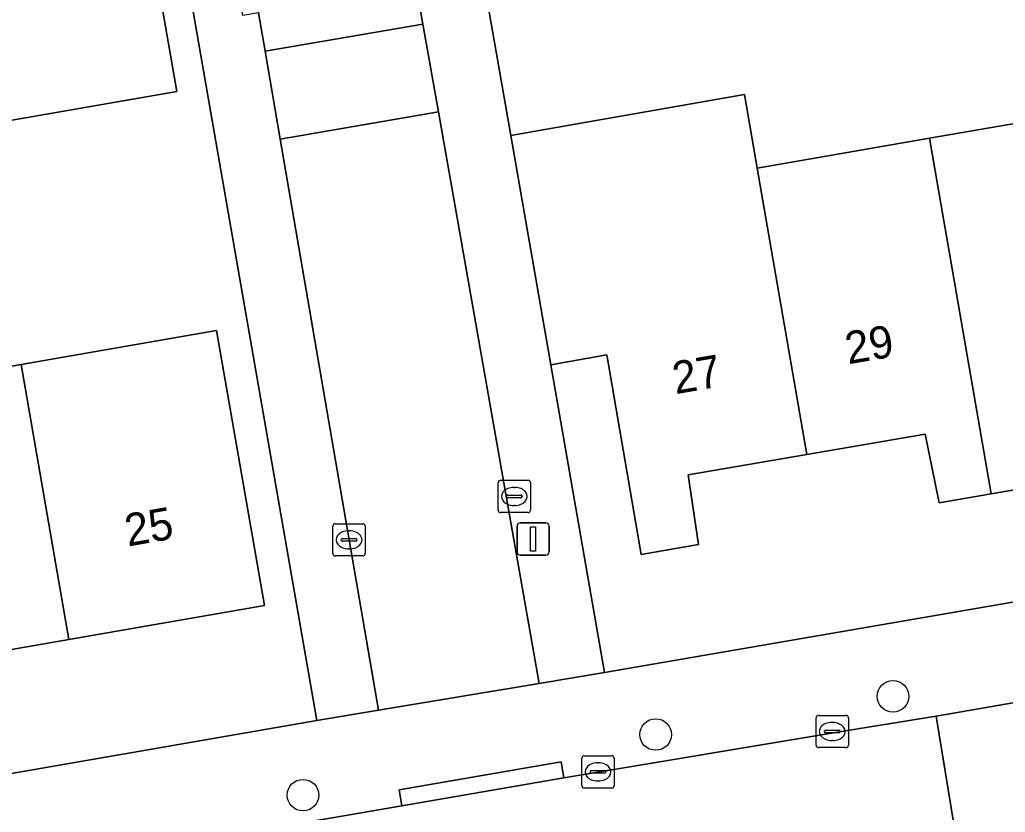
# Model space of a CAD drawing. Extents: x 162879 to 165540, y 384011 to 385181.
# Drawn here: x 164601.37 to 164631.89, y 384437.05 to 384461.6 of the extents above; entities that cross this region are included whole.
import ezdxf

# ---------------------------------------------------------------- set-up
doc = ezdxf.new("R2010")
doc.units = 0
for name, color, linetype in [('IMGEO_Boom', 7, 'Continuous'), ('IMGEO_Erf', 7, 'Continuous'), ('IMGEO_Kolk', 7, 'Continuous'), ('IMGEO_Lichtmast', 7, 'Continuous'), ('IMGEO_Muur', 7, 'Continuous'), ('IMGEO_Pand', 7, 'Continuous'), ('IMGEO_Pand_nummerreeks', 7, 'Continuous'), ('IMGEO_Rijbaan_lokaal_open', 7, 'Continuous'), ('IMGEO_Voetpad_open', 7, 'Continuous')]:
    doc.layers.add(name, color=color, linetype=linetype)

msp = doc.modelspace()

# ---------------------------------------------------------------- linework, layer by layer
at = {"layer": 'IMGEO_Boom'}
for centre in [(164628.415, 384440.643), (164621.067, 384439.463), (164610.146, 384437.585)]:
    msp.add_circle(centre, 0.489, dxfattribs=at)
at = {"layer": 'IMGEO_Erf'}
for points in [[(164633.368, 384467.201), (164628.097, 384466.287), (164622.76, 384465.362), (164622.621, 384465.338), (164622.788, 384464.38), (164615.685, 384463.139), (164616.577, 384458.016), (164618.745, 384458.394), (164623.813, 384459.278), (164624.207, 384457.003), (164629.544, 384457.927), (164634.815, 384458.84)], [(164579.748, 384434.553), (164610.574, 384439.899), (164606.25, 384464.698), (164605.339, 384464.537), (164606.239, 384459.375), (164600.112, 384458.308)], [(164633.061, 384447.194), (164631.45, 384446.915), (164629.842, 384446.636), (164629.409, 384448.766), (164625.742, 384448.137), (164622.074, 384447.508), (164622.394, 384445.349), (164620.619, 384445.038), (164619.555, 384451.217), (164617.815, 384450.913), (164619.477, 384441.38), (164691.429, 384453.78)], [(164595.483, 384449.889), (164601.412, 384450.922), (164602.542, 384451.119), (164607.467, 384451.977), (164608.951, 384443.461), (164602.896, 384442.406), (164596.968, 384441.373)]]:
    msp.add_lwpolyline(points, dxfattribs=at)
at = {"layer": 'IMGEO_Kolk'}
for p, q in [((164616.263, 384447.336), (164617.115, 384447.336)), ((164616.188, 384446.41), (164616.188, 384447.262)), ((164616.676, 384447.116), (164616.701, 384447.116)), ((164617.189, 384447.262), (164617.189, 384446.41)), ((164616.447, 384446.83), (164616.447, 384446.842)), ((164616.885, 384446.793), (164616.487, 384446.793)), ((164616.49, 384446.879), (164616.888, 384446.879)), ((164616.931, 384446.842), (164616.931, 384446.83)), ((164616.699, 384446.556), (164616.674, 384446.556)), ((164617.115, 384446.336), (164616.263, 384446.336)), ((164611.069, 384445.065), (164611.069, 384445.917)), ((164611.144, 384445.991), (164611.996, 384445.991)), ((164612.07, 384445.917), (164612.07, 384445.065)), ((164611.328, 384445.485), (164611.328, 384445.497)), ((164611.371, 384445.534), (164611.769, 384445.534)), ((164611.557, 384445.771), (164611.582, 384445.771)), ((164611.812, 384445.497), (164611.812, 384445.485)), ((164611.766, 384445.448), (164611.368, 384445.448)), ((164611.58, 384445.211), (164611.555, 384445.211)), ((164611.996, 384444.991), (164611.144, 384444.991)), ((164626.031, 384439.13), (164626.031, 384439.982)), ((164626.106, 384440.056), (164626.958, 384440.056)), ((164627.032, 384439.982), (164627.032, 384439.13)), ((164626.519, 384439.836), (164626.544, 384439.836)), ((164626.29, 384439.55), (164626.29, 384439.562)), ((164626.728, 384439.513), (164626.33, 384439.513)), ((164626.333, 384439.599), (164626.731, 384439.599)), ((164626.774, 384439.562), (164626.774, 384439.55)), ((164626.542, 384439.276), (164626.517, 384439.276)), ((164618.852, 384438.805), (164619.704, 384438.805)), ((164626.958, 384439.056), (164626.106, 384439.056)), ((164618.777, 384437.879), (164618.777, 384438.731)), ((164619.265, 384438.585), (164619.29, 384438.585)), ((164619.778, 384438.731), (164619.778, 384437.879)), ((164619.036, 384438.299), (164619.036, 384438.311)), ((164619.474, 384438.262), (164619.076, 384438.262)), ((164619.079, 384438.348), (164619.477, 384438.348)), ((164619.52, 384438.311), (164619.52, 384438.299)), ((164619.288, 384438.025), (164619.263, 384438.025)), ((164619.704, 384437.805), (164618.852, 384437.805))]:
    msp.add_line(p, q, dxfattribs=at)
for points in [[(164616.263, 384447.336), (164617.115, 384447.336)], [(164616.188, 384446.41), (164616.188, 384447.262)], [(164617.189, 384447.262), (164617.189, 384446.41)], [(164617.115, 384446.336), (164616.263, 384446.336)], [(164611.069, 384445.065), (164611.069, 384445.917)], [(164611.144, 384445.991), (164611.996, 384445.991)], [(164612.07, 384445.917), (164612.07, 384445.065)], [(164611.996, 384444.991), (164611.144, 384444.991)], [(164626.031, 384439.13), (164626.031, 384439.982)], [(164626.106, 384440.056), (164626.958, 384440.056)], [(164627.032, 384439.982), (164627.032, 384439.13)], [(164618.852, 384438.805), (164619.704, 384438.805)], [(164626.958, 384439.056), (164626.106, 384439.056)], [(164618.777, 384437.879), (164618.777, 384438.731)], [(164619.778, 384438.731), (164619.778, 384437.879)], [(164619.704, 384437.805), (164618.852, 384437.805)]]:
    msp.add_lwpolyline(points, dxfattribs=at)
for centre, radius, start, end in [((164616.265, 384447.26), 0.0765, 91.552, 178.448), ((164616.265, 384447.26), 0.0765, 91.552, 178.448), ((164617.113, 384447.26), 0.0765, 1.552, 88.448), ((164617.113, 384447.26), 0.0765, 1.552, 88.448), ((164616.487, 384446.839), 0.0403, 85.8775, 175.7526), ((164616.484, 384446.829), 0.0366, 178.938, 274.7102), ((164616.888, 384446.836), 0.043, 264.8664, 352.4533), ((164616.892, 384446.841), 0.0386, 1.7309, 96.639), ((164616.265, 384446.412), 0.0765, 181.552, 268.448), ((164616.265, 384446.412), 0.0765, 181.552, 268.448), ((164617.113, 384446.412), 0.0765, 271.552, 358.448), ((164617.113, 384446.412), 0.0765, 271.552, 358.448), ((164611.146, 384445.915), 0.0765, 91.552, 178.448), ((164611.146, 384445.915), 0.0765, 91.552, 178.448), ((164611.994, 384445.915), 0.0765, 1.552, 88.448), ((164611.994, 384445.915), 0.0765, 1.552, 88.448), ((164611.368, 384445.494), 0.0403, 85.8775, 175.7526), ((164611.365, 384445.484), 0.0366, 178.938, 274.7102), ((164611.769, 384445.491), 0.043, 264.8664, 352.4533), ((164611.773, 384445.496), 0.0386, 1.7309, 96.639), ((164611.146, 384445.067), 0.0765, 181.552, 268.448), ((164611.146, 384445.067), 0.0765, 181.552, 268.448), ((164611.994, 384445.067), 0.0765, 271.552, 358.448), ((164611.994, 384445.067), 0.0765, 271.552, 358.448), ((164626.108, 384439.98), 0.0765, 91.552, 178.448), ((164626.108, 384439.98), 0.0765, 91.552, 178.448), ((164626.956, 384439.98), 0.0765, 1.552, 88.448), ((164626.956, 384439.98), 0.0765, 1.552, 88.448), ((164626.33, 384439.559), 0.0403, 85.8775, 175.7526), ((164626.327, 384439.549), 0.0366, 178.938, 274.7102), ((164626.731, 384439.556), 0.043, 264.8664, 352.4533), ((164626.735, 384439.561), 0.0386, 1.7309, 96.639), ((164626.108, 384439.132), 0.0765, 181.552, 268.448), ((164626.108, 384439.132), 0.0765, 181.552, 268.448), ((164626.956, 384439.132), 0.0765, 271.552, 358.448), ((164626.956, 384439.132), 0.0765, 271.552, 358.448), ((164618.854, 384438.729), 0.0765, 91.552, 178.448), ((164618.854, 384438.729), 0.0765, 91.552, 178.448), ((164619.702, 384438.729), 0.0765, 1.552, 88.448), ((164619.702, 384438.729), 0.0765, 1.552, 88.448), ((164619.076, 384438.308), 0.0403, 85.8775, 175.7526), ((164619.073, 384438.298), 0.0366, 178.938, 274.7102), ((164619.477, 384438.305), 0.043, 264.8664, 352.4533), ((164619.481, 384438.31), 0.0386, 1.7309, 96.639), ((164618.854, 384437.881), 0.0765, 181.552, 268.448), ((164618.854, 384437.881), 0.0765, 181.552, 268.448), ((164619.702, 384437.881), 0.0765, 271.552, 358.448), ((164619.702, 384437.881), 0.0765, 271.552, 358.448)]:
    msp.add_arc(centre, radius, start, end, dxfattribs=at)
for centre, major_axis, ratio, start_param, end_param in [((164616.675, 384446.836), (-0.387, 0.002), 0.722429, 4.712389, 7.853982), ((164616.7, 384446.836), (-0.39, 0.002), 0.717154, 1.570796, 4.712389), ((164611.556, 384445.491), (-0.387, 0.002), 0.722429, 4.712389, 7.853982), ((164611.581, 384445.491), (-0.39, 0.002), 0.717154, 1.570796, 4.712389), ((164626.518, 384439.556), (-0.387, 0.002), 0.722429, 4.712389, 7.853982), ((164626.543, 384439.556), (-0.39, 0.002), 0.717154, 1.570796, 4.712389), ((164619.264, 384438.305), (-0.387, 0.002), 0.722429, 4.712389, 7.853982), ((164619.289, 384438.305), (-0.39, 0.002), 0.717154, 1.570796, 4.712389)]:
    msp.add_ellipse(centre, major_axis=major_axis, ratio=ratio, start_param=start_param, end_param=end_param, dxfattribs=at)
at = {"layer": 'IMGEO_Lichtmast'}
for p, q in [((164616.772, 384445.115), (164616.772, 384445.915)), ((164616.772, 384445.915), (164616.772, 384445.115)), ((164616.872, 384446.015), (164617.662, 384446.015)), ((164617.662, 384446.015), (164616.872, 384446.015)), ((164617.762, 384445.915), (164617.762, 384445.115)), ((164617.762, 384445.115), (164617.762, 384445.915)), ((164617.662, 384445.015), (164616.872, 384445.015)), ((164616.872, 384445.015), (164617.662, 384445.015))]:
    msp.add_line(p, q, dxfattribs=at)
msp.add_lwpolyline([(164617.192, 384445.89), (164617.342, 384445.89), (164617.342, 384445.14), (164617.192, 384445.14), (164617.192, 384445.89)], dxfattribs=at)
for centre, start, end in [((164616.872, 384445.915), 90, 180), ((164616.872, 384445.915), 90, 180), ((164617.662, 384445.915), 0, 90), ((164617.662, 384445.915), 360, 90), ((164616.872, 384445.115), 180, 270), ((164616.872, 384445.115), 180, 270), ((164617.662, 384445.115), 270, 0), ((164617.662, 384445.115), 270, 0)]:
    msp.add_arc(centre, 0.1, start, end, dxfattribs=at)
at = {"layer": 'IMGEO_Muur'}
msp.add_lwpolyline([(164615.685, 384463.139), (164616.577, 384458.016)], dxfattribs=at)
at = {"layer": 'IMGEO_Pand'}
for points in [[(164599.225, 384463.472), (164599.776, 384460.238), (164600.112, 384458.308), (164606.239, 384459.375), (164605.339, 384464.537), (164599.468, 384463.514)], [(164624.207, 384457.003), (164623.813, 384459.278), (164618.745, 384458.394), (164616.577, 384458.016), (164617.815, 384450.913), (164619.555, 384451.217), (164620.619, 384445.038), (164622.394, 384445.349), (164622.074, 384447.508), (164625.742, 384448.137)], [(164634.815, 384458.84), (164629.544, 384457.927), (164631.45, 384446.915), (164633.061, 384447.194), (164632.621, 384449.293), (164636.352, 384449.961)], [(164624.207, 384457.003), (164625.742, 384448.137), (164629.409, 384448.766), (164629.842, 384446.636), (164631.45, 384446.915), (164629.544, 384457.927)], [(164602.896, 384442.406), (164608.951, 384443.461), (164607.467, 384451.977), (164602.542, 384451.119), (164601.412, 384450.922)], [(164602.896, 384442.406), (164601.412, 384450.922), (164595.483, 384449.889), (164596.968, 384441.373)]]:
    msp.add_lwpolyline(points, close=True, dxfattribs=at)
at = {"layer": 'IMGEO_Rijbaan_lokaal_open'}
for points in [[(164601.632, 384503.195), (164602.065, 384500), (164607.857, 384467.046), (164607.889, 384466.874), (164608.133, 384465.453), (164608.764, 384461.813), (164608.969, 384460.622), (164613.856, 384461.463), (164613.678, 384462.467), (164613.16, 384465.401), (164612.595, 384468.609), (164606.618, 384503.156)], [(164648.279, 384443.251), (164629.749, 384440.035), (164630.87, 384433.217), (164631.903, 384433.383)]]:
    msp.add_lwpolyline(points, dxfattribs=at)
for points in [[(164613.856, 384461.463), (164608.969, 384460.622), (164609.437, 384457.902), (164614.336, 384458.747)], [(164614.336, 384458.747), (164609.437, 384457.902), (164612.478, 384440.216), (164617.461, 384441.044)], [(164618.219, 384438.121), (164613.205, 384437.256), (164609.127, 384436.552), (164588.934, 384432.995), (164583.821, 384432.117), (164584.979, 384425.204), (164589.524, 384425.978), (164630.87, 384433.217), (164629.749, 384440.035), (164626.939, 384439.576)]]:
    msp.add_lwpolyline(points, close=True, dxfattribs=at)
at = {"layer": 'IMGEO_Voetpad_open'}
for points in [[(164597.65, 384508.79), (164591.709, 384507.77), (164593.054, 384500), (164599.19, 384465.098), (164599.408, 384463.857), (164599.468, 384463.514), (164605.339, 384464.537), (164606.25, 384464.698), (164610.574, 384439.899), (164612.478, 384440.216), (164609.437, 384457.902), (164608.969, 384460.622), (164608.764, 384461.813), (164608.279, 384461.732), (164607.66, 384465.374), (164608.133, 384465.453), (164607.889, 384466.874)], [(164612.595, 384468.609), (164613.16, 384465.401), (164613.866, 384465.525), (164614.381, 384462.589), (164613.678, 384462.467), (164613.856, 384461.463), (164614.336, 384458.747), (164617.461, 384441.044), (164619.477, 384441.38), (164617.815, 384450.913), (164616.577, 384458.016), (164615.685, 384463.139)], [(164609.127, 384436.552), (164613.205, 384437.256), (164613.12, 384437.748), (164618.134, 384438.613), (164618.219, 384438.121), (164626.939, 384439.576), (164629.749, 384440.035), (164648.279, 384443.251), (164650.825, 384443.693), (164652.735, 384444.076), (164693.672, 384450.987), (164693.546, 384451.713), (164693.326, 384453.139), (164693.233, 384453.872), (164691.429, 384453.78), (164619.477, 384441.38), (164617.461, 384441.044), (164612.478, 384440.216), (164610.574, 384439.899), (164579.748, 384434.553)]]:
    msp.add_lwpolyline(points, dxfattribs=at)
msp.add_lwpolyline([(164613.205, 384437.256), (164618.219, 384438.121), (164618.134, 384438.613), (164613.12, 384437.748)], close=True, dxfattribs=at)

# ---------------------------------------------------------------- texts
at = {"layer": 'IMGEO_Pand_nummerreeks'}
for s, rotation, p in [('29', 9.8144, (164627.025, 384450.924)), ('27', 9.8148, (164621.678, 384449.999)), ('25', 9.8852, (164604.72, 384445.282))]:
    msp.add_text(s, height=1, rotation=rotation, dxfattribs=at).set_placement(p)

doc.saveas('drawing.dxf')
